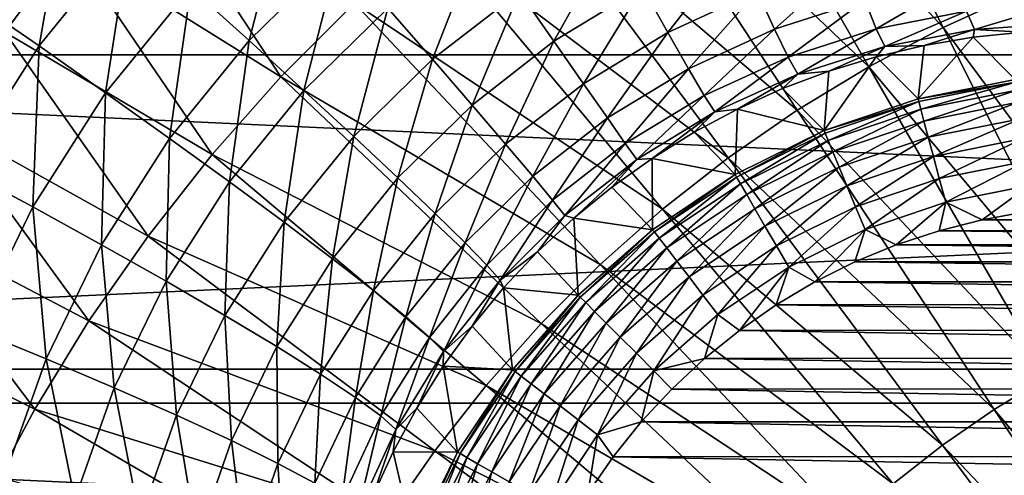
# Model space of a CAD drawing. Header units: metres. Extents: x -22 to 22, y 0 to 204.
# Tile 395 of 497: x -8.26 to -3.07, y 187.03 to 189.43. Entities that reach past the tile are written whole.
import ezdxf

# ---------------------------------------------------------------- set-up
doc = ezdxf.new("R2010")
doc.units = ezdxf.units.M
doc.layers.add('solid_002_SW0002', color=7, linetype='CONTINUOUS')
doc.layers.add('solid_002_SW0002_01', color=7, linetype='CONTINUOUS')

msp = doc.modelspace()

# ---------------------------------------------------------------- linework, layer by layer
at = {"layer": 'solid_002_SW0002'}
for points in [[(-3.392634, 189.389069, 261.141571), (-4.238015, 191.078064, 261.11438), (-4.726892, 190.81926, 261.148499)], [(-2.989955, 189.573715, 261.117218), (-4.238015, 191.078064, 261.11438), (-3.392634, 189.389069, 261.141571)], [(18.79812, 191.021088, 0.72), (-18.79812, 191.021088, 0.72), (-19.582014, 189.245132, 0.72)], [(-3.783996, 189.181915, 261.168884), (-4.726892, 190.81926, 261.148499), (-5.199363, 190.532913, 261.186249)], [(-3.392634, 189.389069, 261.141571), (-4.726892, 190.81926, 261.148499), (-3.783996, 189.181915, 261.168884)], [(-4.162228, 188.952698, 261.199097), (-5.199363, 190.532913, 261.186249), (-5.65326, 190.219681, 261.227539)], [(-3.783996, 189.181915, 261.168884), (-5.199363, 190.532913, 261.186249), (-4.162228, 188.952698, 261.199097)], [(-7.634249, 190.267075, 261.384583), (-7.999794, 189.825058, 261.437836), (-6.885348, 189.128479, 261.371277)], [(-7.634249, 190.267075, 261.384583), (-6.885348, 189.128479, 261.371277), (-6.497746, 189.516205, 261.32019)], [(-4.525594, 188.70195, 261.232117), (-5.65326, 190.219681, 261.227539), (-6.086611, 189.880402, 261.272217)], [(-4.162228, 188.952698, 261.199097), (-5.65326, 190.219681, 261.227539), (-4.525594, 188.70195, 261.232117)], [(-8.161316, 189.291199, 257.519348), (-8.519274, 189.53891, 257.529327), (-8.006373, 190.173141, 257.499023)], [(-7.680692, 189.884308, 257.489197), (-8.161316, 189.291199, 257.519348), (-8.006373, 190.173141, 257.499023)], [(-7.053286, 189.320419, 257.28244), (-7.36075, 189.598053, 257.416504), (-6.852169, 190.096222, 257.399353)], [(-6.578673, 189.785095, 257.265228), (-7.053286, 189.320419, 257.28244), (-6.852169, 190.096222, 257.399353)], [(-7.809958, 189.044556, 257.446533), (-8.161316, 189.291199, 257.519348), (-7.680692, 189.884308, 257.489197)], [(-7.36075, 189.598053, 257.416504), (-7.809958, 189.044556, 257.446533), (-7.680692, 189.884308, 257.489197)], [(-4.872515, 188.430374, 261.267914), (-6.086611, 189.880402, 261.272217), (-6.497746, 189.516205, 261.32019)], [(-4.525594, 188.70195, 261.232117), (-6.086611, 189.880402, 261.272217), (-4.872515, 188.430374, 261.267914)], [(-5.445626, 189.315918, 256.524323), (-5.627773, 189.57756, 256.820892), (-5.131871, 189.879837, 256.829285)], [(-4.978233, 189.600662, 256.532562), (-5.445626, 189.315918, 256.524323), (-5.131871, 189.879837, 256.829285)], [(-6.086154, 189.220856, 256.825409), (-6.32153, 189.491241, 257.072571), (-5.832272, 189.871857, 257.068176)], [(-5.627773, 189.57756, 256.820892), (-6.086154, 189.220856, 256.825409), (-5.832272, 189.871857, 257.068176)], [(-4.845376, 189.3629, 256.192841), (-4.978233, 189.600662, 256.532562), (-4.481199, 189.830292, 256.553589)], [(-4.372821, 189.580582, 256.213745), (-4.845376, 189.3629, 256.192841), (-4.481199, 189.830292, 256.553589)], [(-8.514674, 189.448898, 261.488708), (-8.342456, 189.364929, 261.493744), (-7.999794, 189.825058, 261.437836)], [(-7.999794, 189.825058, 261.437836), (-8.342456, 189.364929, 261.493744), (-7.248406, 188.718872, 261.425201)], [(-7.999794, 189.825058, 261.437836), (-7.248406, 188.718872, 261.425201), (-6.885348, 189.128479, 261.371277)], [(-6.764777, 189.057236, 257.089844), (-7.053286, 189.320419, 257.28244), (-6.578673, 189.785095, 257.265228)], [(-6.32153, 189.491241, 257.072571), (-6.764777, 189.057236, 257.089844), (-6.578673, 189.785095, 257.265228)], [(-4.281731, 189.380051, 255.838135), (-4.372821, 189.580582, 256.213745), (-3.878043, 189.742493, 256.247101)], [(-3.806077, 189.534393, 255.871475), (-4.281731, 189.380051, 255.838135), (-3.878043, 189.742493, 256.247101)], [(-3.746334, 189.381729, 255.468094), (-3.806077, 189.534393, 255.871475), (-3.315251, 189.632385, 255.91684)], [(-3.26836, 189.475067, 255.513565), (-3.746334, 189.381729, 255.468094), (-3.315251, 189.632385, 255.91684)], [(-7.472605, 188.804153, 257.312408), (-7.809958, 189.044556, 257.446533), (-7.36075, 189.598053, 257.416504)], [(-7.053286, 189.320419, 257.28244), (-7.472605, 188.804153, 257.312408), (-7.36075, 189.598053, 257.416504)], [(-5.877506, 188.979645, 256.528992), (-6.086154, 189.220856, 256.825409), (-5.627773, 189.57756, 256.820892)], [(-5.445626, 189.315918, 256.524323), (-5.877506, 188.979645, 256.528992), (-5.627773, 189.57756, 256.820892)], [(-5.289668, 189.092438, 256.184723), (-5.445626, 189.315918, 256.524323), (-4.978233, 189.600662, 256.532562)], [(-4.845376, 189.3629, 256.192841), (-5.289668, 189.092438, 256.184723), (-4.978233, 189.600662, 256.532562)], [(-4.736099, 189.171555, 255.817291), (-4.845376, 189.3629, 256.192841), (-4.372821, 189.580582, 256.213745)], [(-4.281731, 189.380051, 255.838135), (-4.736099, 189.171555, 255.817291), (-4.372821, 189.580582, 256.213745)], [(-2.989955, 189.573715, 261.117218), (-3.392634, 189.389069, 261.141571), (-2.24348, 187.841019, 261.19339)], [(-8.161316, 189.291199, 257.519348), (-8.571751, 188.645905, 257.562103), (-8.519274, 189.53891, 257.529327)], [(-5.201653, 188.13884, 261.306305), (-6.497746, 189.516205, 261.32019), (-6.885348, 189.128479, 261.371277)], [(-4.872515, 188.430374, 261.267914), (-6.497746, 189.516205, 261.32019), (-5.201653, 188.13884, 261.306305)], [(-4.209845, 189.23288, 255.434692), (-4.281731, 189.380051, 255.838135), (-3.806077, 189.534393, 255.871475)], [(-3.746334, 189.381729, 255.468094), (-4.209845, 189.23288, 255.434692), (-3.806077, 189.534393, 255.871475)], [(-6.501302, 188.814072, 256.842773), (-6.764777, 189.057236, 257.089844), (-6.32153, 189.491241, 257.072571)], [(-6.086154, 189.220856, 256.825409), (-6.501302, 188.814072, 256.842773), (-6.32153, 189.491241, 257.072571)], [(-3.700073, 189.28772, 255.045471), (-3.746334, 189.381729, 255.468094), (-3.26836, 189.475067, 255.513565)], [(-3.227513, 189.377655, 255.091156), (-3.700073, 189.28772, 255.045471), (-3.26836, 189.475067, 255.513565)], [(-3.227513, 189.377655, 255.091156), (-3.26836, 189.475067, 255.513565), (-2.782893, 189.51152, 255.570389)], [(-3.227513, 189.377655, 255.091156), (-2.782893, 189.51152, 255.570389), (-2.748131, 189.410751, 255.148224)], [(-3.227513, 189.377655, 255.091156), (-2.748131, 189.410751, 255.148224), (-2.974374, 189.363297, 254.688431)], [(-8.342456, 189.364929, 261.493744), (-8.66084, 188.888306, 261.552094), (-7.586128, 188.289154, 261.481781)], [(-8.342456, 189.364929, 261.493744), (-7.586128, 188.289154, 261.481781), (-7.248406, 188.718872, 261.425201)], [(-5.163183, 188.911835, 255.809265), (-5.289668, 189.092438, 256.184723), (-4.845376, 189.3629, 256.192841)], [(-4.736099, 189.171555, 255.817291), (-5.163183, 188.911835, 255.809265), (-4.845376, 189.3629, 256.192841)], [(-4.652703, 189.030655, 255.413834), (-4.736099, 189.171555, 255.817291), (-4.281731, 189.380051, 255.838135)], [(-4.209845, 189.23288, 255.434692), (-4.652703, 189.030655, 255.413834), (-4.281731, 189.380051, 255.838135)], [(-4.158679, 189.142212, 255.011902), (-4.209845, 189.23288, 255.434692), (-3.746334, 189.381729, 255.468094)], [(-3.700073, 189.28772, 255.045471), (-4.158679, 189.142212, 255.011902), (-3.746334, 189.381729, 255.468094)], [(-3.392634, 189.389069, 261.141571), (-3.783996, 189.181915, 261.168884), (-2.545626, 187.702469, 261.211639)], [(-3.227513, 189.377655, 255.091156), (-3.491939, 189.294052, 254.633499), (-3.700073, 189.28772, 255.045471)], [(-3.227513, 189.377655, 255.091156), (-3.234371, 189.337112, 254.659195), (-3.491939, 189.294052, 254.633499)], [(-3.392634, 189.389069, 261.141571), (-2.545626, 187.702469, 261.211639), (-2.24348, 187.841019, 261.19339)], [(-3.227513, 189.377655, 255.091156), (-2.974374, 189.363297, 254.688431), (-3.234371, 189.337112, 254.659195)], [(-3.234371, 189.337112, 254.659195), (-2.974374, 189.363297, 254.688431), (-3.011618, 189.115128, 241.936325)], [(-7.15636, 188.575058, 257.119812), (-7.472605, 188.804153, 257.312408), (-7.053286, 189.320419, 257.28244)], [(-6.764777, 189.057236, 257.089844), (-7.15636, 188.575058, 257.119812), (-7.053286, 189.320419, 257.28244)], [(-5.699979, 188.772675, 256.189514), (-5.877506, 188.979645, 256.528992), (-5.445626, 189.315918, 256.524323)], [(-5.289668, 189.092438, 256.184723), (-5.699979, 188.772675, 256.189514), (-5.445626, 189.315918, 256.524323)], [(-3.234371, 189.337112, 254.659195), (-3.011618, 189.115128, 241.936325), (-3.524638, 189.013123, 241.935028)], [(-3.491939, 189.294052, 254.633499), (-3.234371, 189.337112, 254.659195), (-3.524638, 189.013123, 241.935028)], [(-8.193861, 188.442307, 257.489044), (-8.571751, 188.645905, 257.562103), (-8.161316, 189.291199, 257.519348)], [(-7.809958, 189.044556, 257.446533), (-8.193861, 188.442307, 257.489044), (-8.161316, 189.291199, 257.519348)], [(-3.700073, 189.28772, 255.045471), (-3.995333, 189.158356, 254.592621), (-4.158679, 189.142212, 255.011902)], [(-3.700073, 189.28772, 255.045471), (-3.745963, 189.23436, 254.611313), (-3.995333, 189.158356, 254.592621)], [(-3.745963, 189.23436, 254.611313), (-3.491939, 189.294052, 254.633499), (-3.524638, 189.013123, 241.935028)], [(-3.700073, 189.28772, 255.045471), (-3.491939, 189.294052, 254.633499), (-3.745963, 189.23436, 254.611313)], [(19.582014, 189.245132, 0.72), (-19.582014, 189.245132, 0.72), (-20.197836, 187.408127, 0.72)], [(-6.268409, 188.596024, 256.546478), (-6.501302, 188.814072, 256.842773), (-6.086154, 189.220856, 256.825409)], [(-5.877506, 188.979645, 256.528992), (-6.268409, 188.596024, 256.546478), (-6.086154, 189.220856, 256.825409)], [(-4.596946, 188.943176, 254.990952), (-4.652703, 189.030655, 255.413834), (-4.209845, 189.23288, 255.434692)], [(-4.158679, 189.142212, 255.011902), (-4.596946, 188.943176, 254.990952), (-4.209845, 189.23288, 255.434692)], [(-3.745963, 189.23436, 254.611313), (-3.524638, 189.013123, 241.935028), (-4.020209, 188.84494, 241.934036)], [(-3.995333, 189.158356, 254.592621), (-3.745963, 189.23436, 254.611313), (-4.020209, 188.84494, 241.934036)], [(-5.068837, 188.777908, 255.405838), (-5.163183, 188.911835, 255.809265), (-4.736099, 189.171555, 255.817291)], [(-4.652703, 189.030655, 255.413834), (-5.068837, 188.777908, 255.405838), (-4.736099, 189.171555, 255.817291)], [(-4.239114, 189.066376, 254.57756), (-3.995333, 189.158356, 254.592621), (-4.020209, 188.84494, 241.934036)], [(-4.158679, 189.142212, 255.011902), (-3.995333, 189.158356, 254.592621), (-4.239114, 189.066376, 254.57756)], [(-3.783996, 189.181915, 261.168884), (-4.162228, 188.952698, 261.199097), (-2.839283, 187.547043, 261.232117)], [(-3.783996, 189.181915, 261.168884), (-2.839283, 187.547043, 261.232117), (-2.545626, 187.702469, 261.211639)], [(-5.511953, 187.828461, 261.347168), (-6.885348, 189.128479, 261.371277), (-7.248406, 188.718872, 261.425201)], [(-5.201653, 188.13884, 261.306305), (-6.885348, 189.128479, 261.371277), (-5.511953, 187.828461, 261.347168)], [(-4.158679, 189.142212, 255.011902), (-4.4764, 188.958771, 254.566284), (-4.596946, 188.943176, 254.990952)], [(-4.158679, 189.142212, 255.011902), (-4.239114, 189.066376, 254.57756), (-4.4764, 188.958771, 254.566284)], [(-3.009766, 189.099854, 241.803772), (-3.524638, 189.013123, 241.935028), (-3.011618, 189.115128, 241.936325)], [(-3.521122, 188.998245, 241.803772), (-3.524638, 189.013123, 241.935028), (-3.009766, 189.099854, 241.803772)], [(-3.521122, 188.998245, 241.803772), (-3.009766, 189.099854, 241.803772), (-3.510477, 188.958511, 241.674301)], [(-3.009766, 189.099854, 241.803772), (-3.0044, 189.059082, 241.674301), (-3.510477, 188.958511, 241.674301)], [(-6.867887, 188.362106, 256.872772), (-7.15636, 188.575058, 257.119812), (-6.764777, 189.057236, 257.089844)], [(-6.501302, 188.814072, 256.842773), (-6.867887, 188.362106, 256.872772), (-6.764777, 189.057236, 257.089844)], [(-5.557313, 188.604324, 255.814163), (-5.699979, 188.772675, 256.189514), (-5.289668, 189.092438, 256.184723)], [(-5.163183, 188.911835, 255.809265), (-5.557313, 188.604324, 255.814163), (-5.289668, 189.092438, 256.184723)], [(-4.4764, 188.958771, 254.566284), (-4.239114, 189.066376, 254.57756), (-4.020209, 188.84494, 241.934036)], [(-3.510477, 188.958511, 241.674301), (-3.0044, 189.059082, 241.674301), (-3.493561, 188.89537, 241.555222)], [(-3.0044, 189.059082, 241.674301), (-2.995873, 188.994278, 241.555222), (-3.493561, 188.89537, 241.555222)], [(-7.831101, 188.242401, 257.354736), (-8.193861, 188.442307, 257.489044), (-7.809958, 189.044556, 257.446533)], [(-7.472605, 188.804153, 257.312408), (-7.831101, 188.242401, 257.354736), (-7.809958, 189.044556, 257.446533)], [(-5.008616, 188.693497, 254.982941), (-5.068837, 188.777908, 255.405838), (-4.652703, 189.030655, 255.413834)], [(-4.596946, 188.943176, 254.990952), (-5.008616, 188.693497, 254.982941), (-4.652703, 189.030655, 255.413834)], [(-3.521122, 188.998245, 241.803772), (-4.020209, 188.84494, 241.934036), (-3.524638, 189.013123, 241.935028)], [(-4.014466, 188.830795, 241.803772), (-4.020209, 188.84494, 241.934036), (-3.521122, 188.998245, 241.803772)], [(-4.014466, 188.830795, 241.803772), (-3.521122, 188.998245, 241.803772), (-3.998728, 188.792801, 241.674301)], [(-3.521122, 188.998245, 241.803772), (-3.510477, 188.958511, 241.674301), (-3.998728, 188.792801, 241.674301)], [(-6.071007, 188.4077, 256.207123), (-6.268409, 188.596024, 256.546478), (-5.877506, 188.979645, 256.528992)], [(-5.699979, 188.772675, 256.189514), (-6.071007, 188.4077, 256.207123), (-5.877506, 188.979645, 256.528992)], [(-4.596946, 188.943176, 254.990952), (-4.927374, 188.698792, 254.555099), (-5.008616, 188.693497, 254.982941)], [(-4.596946, 188.943176, 254.990952), (-4.706132, 188.836075, 254.558807), (-4.927374, 188.698792, 254.555099)], [(-4.706132, 188.836075, 254.558807), (-4.4764, 188.958771, 254.566284), (-4.489683, 188.613434, 241.933304)], [(-4.596946, 188.943176, 254.990952), (-4.4764, 188.958771, 254.566284), (-4.706132, 188.836075, 254.558807)], [(-4.162228, 188.952698, 261.199097), (-4.525594, 188.70195, 261.232117), (-3.123089, 187.375076, 261.254791)], [(-4.4764, 188.958771, 254.566284), (-4.020209, 188.84494, 241.934036), (-4.489683, 188.613434, 241.933304)], [(-4.162228, 188.952698, 261.199097), (-3.123089, 187.375076, 261.254791), (-2.839283, 187.547043, 261.232117)], [(-3.998728, 188.792801, 241.674301), (-3.510477, 188.958511, 241.674301), (-3.973718, 188.732407, 241.555222)], [(-3.510477, 188.958511, 241.674301), (-3.493561, 188.89537, 241.555222), (-3.973718, 188.732407, 241.555222)], [(-3.493561, 188.89537, 241.555222), (-2.995873, 188.994278, 241.555222), (-3.471012, 188.811218, 241.451004)], [(-2.995873, 188.994278, 241.555222), (-2.984506, 188.907883, 241.451004), (-3.471012, 188.811218, 241.451004)], [(-5.452516, 188.478119, 255.410828), (-5.557313, 188.604324, 255.814163), (-5.163183, 188.911835, 255.809265)], [(-5.068837, 188.777908, 255.405838), (-5.452516, 188.478119, 255.410828), (-5.163183, 188.911835, 255.809265)], [(-3.973718, 188.732407, 241.555222), (-3.493561, 188.89537, 241.555222), (-3.94038, 188.651901, 241.451004)], [(-3.493561, 188.89537, 241.555222), (-3.471012, 188.811218, 241.451004), (-3.94038, 188.651901, 241.451004)], [(-3.471012, 188.811218, 241.451004), (-2.984506, 188.907883, 241.451004), (-3.443679, 188.709198, 241.365585)], [(-2.984506, 188.907883, 241.451004), (-2.970728, 188.803177, 241.365585), (-3.443679, 188.709198, 241.365585)], [(-8.66084, 188.888306, 261.552094), (-8.954543, 188.3965, 261.612701), (-7.897851, 187.841171, 261.540741)], [(-8.66084, 188.888306, 261.552094), (-7.897851, 187.841171, 261.540741), (-7.586128, 188.289154, 261.481781)], [(-4.481705, 188.600403, 241.803772), (-4.489683, 188.613434, 241.933304), (-4.020209, 188.84494, 241.934036)], [(-4.481705, 188.600403, 241.803772), (-4.020209, 188.84494, 241.934036), (-4.014466, 188.830795, 241.803772)], [(-7.491112, 188.050415, 257.162018), (-7.831101, 188.242401, 257.354736), (-7.472605, 188.804153, 257.312408)], [(-7.15636, 188.575058, 257.119812), (-7.491112, 188.050415, 257.162018), (-7.472605, 188.804153, 257.312408)], [(-6.613263, 188.169785, 256.576508), (-6.867887, 188.362106, 256.872772), (-6.501302, 188.814072, 256.842773)], [(-6.268409, 188.596024, 256.546478), (-6.613263, 188.169785, 256.576508), (-6.501302, 188.814072, 256.842773)], [(-4.927374, 188.698792, 254.555099), (-4.706132, 188.836075, 254.558807), (-4.489683, 188.613434, 241.933304)], [(-4.481705, 188.600403, 241.803772), (-4.014466, 188.830795, 241.803772), (-4.461142, 188.564774, 241.674301)], [(-4.014466, 188.830795, 241.803772), (-3.998728, 188.792801, 241.674301), (-4.461142, 188.564774, 241.674301)], [(-4.461142, 188.564774, 241.674301), (-3.998728, 188.792801, 241.674301), (-4.428467, 188.508163, 241.555222)], [(-3.998728, 188.792801, 241.674301), (-3.973718, 188.732407, 241.555222), (-4.428467, 188.508163, 241.555222)], [(-3.94038, 188.651901, 241.451004), (-3.471012, 188.811218, 241.451004), (-3.899969, 188.554321, 241.365585)], [(-3.471012, 188.811218, 241.451004), (-3.443679, 188.709198, 241.365585), (-3.899969, 188.554321, 241.365585)], [(-3.443679, 188.709198, 241.365585), (-2.970728, 188.803177, 241.365585), (-3.412591, 188.593155, 241.30217)], [(-2.970728, 188.803177, 241.365585), (-2.955057, 188.684067, 241.30217), (-3.412591, 188.593155, 241.30217)], [(-5.913251, 188.253067, 255.831894), (-6.071007, 188.4077, 256.207123), (-5.699979, 188.772675, 256.189514)], [(-5.557313, 188.604324, 255.814163), (-5.913251, 188.253067, 255.831894), (-5.699979, 188.772675, 256.189514)], [(-5.387792, 188.396729, 254.988007), (-5.452516, 188.478119, 255.410828), (-5.068837, 188.777908, 255.405838)], [(-5.008616, 188.693497, 254.982941), (-5.387792, 188.396729, 254.988007), (-5.068837, 188.777908, 255.405838)], [(-5.802605, 187.500565, 261.39035), (-7.248406, 188.718872, 261.425201), (-7.586128, 188.289154, 261.481781)], [(-5.511953, 187.828461, 261.347168), (-7.248406, 188.718872, 261.425201), (-5.802605, 187.500565, 261.39035)], [(-5.008616, 188.693497, 254.982941), (-5.341103, 188.382614, 254.559113), (-5.387792, 188.396729, 254.988007)], [(-5.008616, 188.693497, 254.982941), (-5.139316, 188.54744, 254.555191), (-5.341103, 188.382614, 254.559113)], [(-5.139316, 188.54744, 254.555191), (-4.927374, 188.698792, 254.555099), (-4.924935, 188.322571, 241.932877)], [(-5.008616, 188.693497, 254.982941), (-4.927374, 188.698792, 254.555099), (-5.139316, 188.54744, 254.555191)], [(-4.927374, 188.698792, 254.555099), (-4.489683, 188.613434, 241.933304), (-4.924935, 188.322571, 241.932877)], [(-4.525594, 188.70195, 261.232117), (-4.872515, 188.430374, 261.267914), (-3.395742, 187.186935, 261.279572)], [(-4.525594, 188.70195, 261.232117), (-3.395742, 187.186935, 261.279572), (-3.123089, 187.375076, 261.254791)], [(-4.428467, 188.508163, 241.555222), (-3.973718, 188.732407, 241.555222), (-4.38491, 188.432709, 241.451004)], [(-3.973718, 188.732407, 241.555222), (-3.94038, 188.651901, 241.451004), (-4.38491, 188.432709, 241.451004)], [(-3.899969, 188.554321, 241.365585), (-3.443679, 188.709198, 241.365585), (-3.854005, 188.443329, 241.30217)], [(-3.443679, 188.709198, 241.365585), (-3.412591, 188.593155, 241.30217), (-3.854005, 188.443329, 241.30217)], [(-3.412591, 188.593155, 241.30217), (-2.955057, 188.684067, 241.30217), (-3.378918, 188.467468, 241.263153)], [(-2.955057, 188.684067, 241.30217), (-2.938082, 188.555069, 241.263153), (-3.378918, 188.467468, 241.263153)], [(-8.193861, 188.442307, 257.489044), (-8.507104, 187.798508, 257.543457), (-8.571751, 188.645905, 257.562103)], [(-4.38491, 188.432709, 241.451004), (-3.94038, 188.651901, 241.451004), (-4.332111, 188.341232, 241.365585)], [(-3.94038, 188.651901, 241.451004), (-3.899969, 188.554321, 241.365585), (-4.332111, 188.341232, 241.365585)], [(-6.397851, 188.002121, 256.237274), (-6.613263, 188.169785, 256.576508), (-6.268409, 188.596024, 256.546478)], [(-6.071007, 188.4077, 256.207123), (-6.397851, 188.002121, 256.237274), (-6.268409, 188.596024, 256.546478)], [(-5.798467, 188.135376, 255.428711), (-5.913251, 188.253067, 255.831894), (-5.557313, 188.604324, 255.814163)], [(-5.452516, 188.478119, 255.410828), (-5.798467, 188.135376, 255.428711), (-5.557313, 188.604324, 255.814163)], [(-4.915018, 188.310974, 241.803772), (-4.924935, 188.322571, 241.932877), (-4.489683, 188.613434, 241.933304)], [(-4.915018, 188.310974, 241.803772), (-4.489683, 188.613434, 241.933304), (-4.481705, 188.600403, 241.803772)], [(-4.915018, 188.310974, 241.803772), (-4.481705, 188.600403, 241.803772), (-4.889981, 188.278336, 241.674301)], [(-4.481705, 188.600403, 241.803772), (-4.461142, 188.564774, 241.674301), (-4.889981, 188.278336, 241.674301)], [(-3.854005, 188.443329, 241.30217), (-3.412591, 188.593155, 241.30217), (-3.804221, 188.32312, 241.263153)], [(-3.412591, 188.593155, 241.30217), (-3.378918, 188.467468, 241.263153), (-3.804221, 188.32312, 241.263153)], [(-7.181056, 187.870392, 256.914948), (-7.491112, 188.050415, 257.162018), (-7.15636, 188.575058, 257.119812)], [(-6.867887, 188.362106, 256.872772), (-7.181056, 187.870392, 256.914948), (-7.15636, 188.575058, 257.119812)], [(-5.341103, 188.382614, 254.559113), (-5.139316, 188.54744, 254.555191), (-4.924935, 188.322571, 241.932877)], [(-4.889981, 188.278336, 241.674301), (-4.461142, 188.564774, 241.674301), (-4.850196, 188.226471, 241.555222)], [(-4.461142, 188.564774, 241.674301), (-4.428467, 188.508163, 241.555222), (-4.850196, 188.226471, 241.555222)], [(-4.332111, 188.341232, 241.365585), (-3.899969, 188.554321, 241.365585), (-4.272058, 188.237198, 241.30217)], [(-3.899969, 188.554321, 241.365585), (-3.854005, 188.443329, 241.30217), (-4.272058, 188.237198, 241.30217)], [(-3.378918, 188.467468, 241.263153), (-2.938082, 188.555069, 241.263153), (-3.186663, 188.375076, 241.25)], [(-2.938082, 188.555069, 241.263153), (-2.957397, 188.41629, 241.25), (-3.186663, 188.375076, 241.25)], [(-5.729072, 188.057098, 255.006042), (-5.798467, 188.135376, 255.428711), (-5.452516, 188.478119, 255.410828)], [(-5.387792, 188.396729, 254.988007), (-5.729072, 188.057098, 255.006042), (-5.452516, 188.478119, 255.410828)], [(-4.850196, 188.226471, 241.555222), (-4.428467, 188.508163, 241.555222), (-4.797162, 188.157349, 241.451004)], [(-4.428467, 188.508163, 241.555222), (-4.38491, 188.432709, 241.451004), (-4.797162, 188.157349, 241.451004)], [(-8.123777, 187.641876, 257.408844), (-8.507104, 187.798508, 257.543457), (-8.193861, 188.442307, 257.489044)], [(-7.831101, 188.242401, 257.354736), (-8.123777, 187.641876, 257.408844), (-8.193861, 188.442307, 257.489044)], [(-4.872515, 188.430374, 261.267914), (-5.201653, 188.13884, 261.306305), (-3.656058, 186.98317, 261.306427)], [(-4.872515, 188.430374, 261.267914), (-3.656058, 186.98317, 261.306427), (-3.395742, 187.186935, 261.279572)], [(-4.797162, 188.157349, 241.451004), (-4.38491, 188.432709, 241.451004), (-4.732874, 188.073547, 241.365585)], [(-4.38491, 188.432709, 241.451004), (-4.332111, 188.341232, 241.365585), (-4.732874, 188.073547, 241.365585)], [(-4.272058, 188.237198, 241.30217), (-3.854005, 188.443329, 241.30217), (-4.207014, 188.124496, 241.263153)], [(-3.854005, 188.443329, 241.30217), (-3.804221, 188.32312, 241.263153), (-4.207014, 188.124496, 241.263153)], [(-3.804221, 188.32312, 241.263153), (-3.378918, 188.467468, 241.263153), (-3.639287, 188.242477, 241.25)], [(-3.378918, 188.467468, 241.263153), (-3.414098, 188.317093, 241.25), (-3.639287, 188.242477, 241.25)], [(-3.378918, 188.467468, 241.263153), (-3.186663, 188.375076, 241.25), (-3.414098, 188.317093, 241.25)], [(-8.954543, 188.3965, 261.612701), (-9.223315, 187.890717, 261.675385), (-8.182958, 187.376709, 261.601898)], [(-8.954543, 188.3965, 261.612701), (-8.182958, 187.376709, 261.601898), (-7.897851, 187.841171, 261.540741)], [(-6.226189, 187.862686, 255.862213), (-6.397851, 188.002121, 256.237274), (-6.071007, 188.4077, 256.207123)], [(-5.913251, 188.253067, 255.831894), (-6.226189, 187.862686, 255.862213), (-6.071007, 188.4077, 256.207123)], [(-5.387792, 188.396729, 254.988007), (-5.531801, 188.205048, 254.566879), (-5.729072, 188.057098, 255.006042)], [(-5.387792, 188.396729, 254.988007), (-5.341103, 188.382614, 254.559113), (-5.531801, 188.205048, 254.566879)], [(-5.531801, 188.205048, 254.566879), (-5.341103, 188.382614, 254.559113), (-5.318217, 187.977585, 241.932724)], [(-5.341103, 188.382614, 254.559113), (-4.924935, 188.322571, 241.932877), (-5.318217, 187.977585, 241.932724)], [(-6.907465, 187.706131, 256.618713), (-7.181056, 187.870392, 256.914948), (-6.867887, 188.362106, 256.872772)], [(-6.613263, 188.169785, 256.576508), (-6.907465, 187.706131, 256.618713), (-6.867887, 188.362106, 256.872772)], [(-5.306882, 187.967346, 241.803772), (-5.318217, 187.977585, 241.932724), (-4.924935, 188.322571, 241.932877)], [(-5.306882, 187.967346, 241.803772), (-4.924935, 188.322571, 241.932877), (-4.915018, 188.310974, 241.803772)], [(-4.732874, 188.073547, 241.365585), (-4.332111, 188.341232, 241.365585), (-4.659755, 187.978226, 241.30217)], [(-4.332111, 188.341232, 241.365585), (-4.272058, 188.237198, 241.30217), (-4.659755, 187.978226, 241.30217)], [(-4.207014, 188.124496, 241.263153), (-3.804221, 188.32312, 241.263153), (-4.068647, 188.047165, 241.25)], [(-3.804221, 188.32312, 241.263153), (-3.858177, 188.152374, 241.25), (-4.068647, 188.047165, 241.25)], [(-3.804221, 188.32312, 241.263153), (-3.639287, 188.242477, 241.25), (-3.858177, 188.152374, 241.25)], [(-6.072971, 187.156555, 261.435638), (-7.586128, 188.289154, 261.481781), (-7.897851, 187.841171, 261.540741)], [(-5.802605, 187.500565, 261.39035), (-7.586128, 188.289154, 261.481781), (-6.072971, 187.156555, 261.435638)], [(-5.306882, 187.967346, 241.803772), (-4.915018, 188.310974, 241.803772), (-5.2778, 187.938263, 241.674301)], [(-4.915018, 188.310974, 241.803772), (-4.889981, 188.278336, 241.674301), (-5.2778, 187.938263, 241.674301)], [(-5.2778, 187.938263, 241.674301), (-4.889981, 188.278336, 241.674301), (-5.231585, 187.892044, 241.555222)], [(-4.889981, 188.278336, 241.674301), (-4.850196, 188.226471, 241.555222), (-5.231585, 187.892044, 241.555222)], [(-7.764364, 187.489594, 257.215912), (-8.123777, 187.641876, 257.408844), (-7.831101, 188.242401, 257.354736)], [(-7.491112, 188.050415, 257.162018), (-7.764364, 187.489594, 257.215912), (-7.831101, 188.242401, 257.354736)], [(-6.101893, 187.754379, 255.459213), (-6.226189, 187.862686, 255.862213), (-5.913251, 188.253067, 255.831894)], [(-5.798467, 188.135376, 255.428711), (-6.101893, 187.754379, 255.459213), (-5.913251, 188.253067, 255.831894)], [(-5.231585, 187.892044, 241.555222), (-4.850196, 188.226471, 241.555222), (-5.169979, 187.830429, 241.451004)], [(-4.850196, 188.226471, 241.555222), (-4.797162, 188.157349, 241.451004), (-5.169979, 187.830429, 241.451004)], [(-4.659755, 187.978226, 241.30217), (-4.272058, 188.237198, 241.30217), (-4.580558, 187.875, 241.263153)], [(-4.272058, 188.237198, 241.30217), (-4.207014, 188.124496, 241.263153), (-4.580558, 187.875, 241.263153)], [(-6.676102, 187.561066, 256.279572), (-6.907465, 187.706131, 256.618713), (-6.613263, 188.169785, 256.576508)], [(-6.397851, 188.002121, 256.237274), (-6.676102, 187.561066, 256.279572), (-6.613263, 188.169785, 256.576508)], [(-5.729072, 188.057098, 255.006042), (-5.531801, 188.205048, 254.566879), (-5.710687, 188.015411, 254.578384)], [(-5.710687, 188.015411, 254.578384), (-5.531801, 188.205048, 254.566879), (-5.318217, 187.977585, 241.932724)], [(-6.027582, 187.679504, 255.036758), (-6.101893, 187.754379, 255.459213), (-5.798467, 188.135376, 255.428711)], [(-5.729072, 188.057098, 255.006042), (-6.027582, 187.679504, 255.036758), (-5.798467, 188.135376, 255.428711)], [(-5.201653, 188.13884, 261.306305), (-5.511953, 187.828461, 261.347168), (-3.903031, 186.76442, 261.335236)], [(-5.201653, 188.13884, 261.306305), (-3.903031, 186.76442, 261.335236), (-3.656058, 186.98317, 261.306427)], [(-5.169979, 187.830429, 241.451004), (-4.797162, 188.157349, 241.451004), (-5.095302, 187.755737, 241.365585)], [(-4.797162, 188.157349, 241.451004), (-4.732874, 188.073547, 241.365585), (-5.095302, 187.755737, 241.365585)], [(-4.580558, 187.875, 241.263153), (-4.207014, 188.124496, 241.263153), (-4.467151, 187.791412, 241.25)], [(-4.207014, 188.124496, 241.263153), (-4.272564, 187.926254, 241.25), (-4.467151, 187.791412, 241.25)], [(-4.207014, 188.124496, 241.263153), (-4.068647, 188.047165, 241.25), (-4.272564, 187.926254, 241.25)], [(-5.095302, 187.755737, 241.365585), (-4.732874, 188.073547, 241.365585), (-5.010366, 187.670776, 241.30217)], [(-4.732874, 188.073547, 241.365585), (-4.659755, 187.978226, 241.30217), (-5.010366, 187.670776, 241.30217)], [(-7.436436, 187.344879, 256.968719), (-7.764364, 187.489594, 257.215912), (-7.491112, 188.050415, 257.162018)], [(-7.181056, 187.870392, 256.914948), (-7.436436, 187.344879, 256.968719), (-7.491112, 188.050415, 257.162018)], [(-5.729072, 188.057098, 255.006042), (-5.877062, 187.814377, 254.593552), (-6.027582, 187.679504, 255.036758)], [(-5.729072, 188.057098, 255.006042), (-5.710687, 188.015411, 254.578384), (-5.877062, 187.814377, 254.593552)], [(-5.877062, 187.814377, 254.593552), (-5.710687, 188.015411, 254.578384), (-5.663062, 187.58429, 241.932877)], [(-5.710687, 188.015411, 254.578384), (-5.318217, 187.977585, 241.932724), (-5.663062, 187.58429, 241.932877)], [(-6.491841, 187.438278, 255.904648), (-6.676102, 187.561066, 256.279572), (-6.397851, 188.002121, 256.237274)], [(-6.226189, 187.862686, 255.862213), (-6.491841, 187.438278, 255.904648), (-6.397851, 188.002121, 256.237274)], [(-5.650587, 187.5755, 241.803772), (-5.663062, 187.58429, 241.932877), (-5.318217, 187.977585, 241.932724)], [(-5.650587, 187.5755, 241.803772), (-5.318217, 187.977585, 241.932724), (-5.306882, 187.967346, 241.803772)], [(-5.650587, 187.5755, 241.803772), (-5.306882, 187.967346, 241.803772), (-5.617955, 187.550461, 241.674301)], [(-5.306882, 187.967346, 241.803772), (-5.2778, 187.938263, 241.674301), (-5.617955, 187.550461, 241.674301)], [(-5.010366, 187.670776, 241.30217), (-4.659755, 187.978226, 241.30217), (-4.918369, 187.578766, 241.263153)], [(-4.659755, 187.978226, 241.30217), (-4.580558, 187.875, 241.263153), (-4.918369, 187.578766, 241.263153)], [(-5.617955, 187.550461, 241.674301), (-5.2778, 187.938263, 241.674301), (-5.566101, 187.510666, 241.555222)], [(-5.2778, 187.938263, 241.674301), (-5.231585, 187.892044, 241.555222), (-5.566101, 187.510666, 241.555222)], [(-9.223315, 187.890717, 261.675385), (-8.440801, 186.897491, 261.664978), (-8.182958, 187.376709, 261.601898)], [(-7.1469, 187.21077, 256.672455), (-7.436436, 187.344879, 256.968719), (-7.181056, 187.870392, 256.914948)], [(-6.907465, 187.706131, 256.618713), (-7.1469, 187.21077, 256.672455), (-7.181056, 187.870392, 256.914948)], [(-6.358564, 187.340332, 255.501862), (-6.491841, 187.438278, 255.904648), (-6.226189, 187.862686, 255.862213)], [(-6.101893, 187.754379, 255.459213), (-6.358564, 187.340332, 255.501862), (-6.226189, 187.862686, 255.862213)], [(-5.566101, 187.510666, 241.555222), (-5.231585, 187.892044, 241.555222), (-5.496977, 187.457626, 241.451004)], [(-5.231585, 187.892044, 241.555222), (-5.169979, 187.830429, 241.451004), (-5.496977, 187.457626, 241.451004)], [(-4.918369, 187.578766, 241.263153), (-4.580558, 187.875, 241.263153), (-4.650316, 187.643799, 241.25)], [(-4.580558, 187.875, 241.263153), (-4.467151, 187.791412, 241.25), (-4.650316, 187.643799, 241.25)], [(-6.322521, 186.797928, 261.482849), (-7.897851, 187.841171, 261.540741), (-8.182958, 187.376709, 261.601898)], [(-6.072971, 187.156555, 261.435638), (-7.897851, 187.841171, 261.540741), (-6.322521, 186.797928, 261.482849)], [(-6.030136, 187.602814, 254.612503), (-5.877062, 187.814377, 254.593552), (-5.663062, 187.58429, 241.932877)], [(-6.027582, 187.679504, 255.036758), (-5.877062, 187.814377, 254.593552), (-6.030136, 187.602814, 254.612503)], [(-5.511953, 187.828461, 261.347168), (-5.802605, 187.500565, 261.39035), (-4.135871, 186.53154, 261.365906)], [(-5.511953, 187.828461, 261.347168), (-4.135871, 186.53154, 261.365906), (-3.903031, 186.76442, 261.335236)], [(-5.496977, 187.457626, 241.451004), (-5.169979, 187.830429, 241.451004), (-5.413188, 187.393326, 241.365585)], [(-5.169979, 187.830429, 241.451004), (-5.095302, 187.755737, 241.365585), (-5.413188, 187.393326, 241.365585)], [(-8.123777, 187.641876, 257.408844), (-8.346246, 187.009857, 257.473999), (-8.507104, 187.798508, 257.543457)], [(-6.279078, 187.269302, 255.079697), (-6.358564, 187.340332, 255.501862), (-6.101893, 187.754379, 255.459213)], [(-6.027582, 187.679504, 255.036758), (-6.279078, 187.269302, 255.079697), (-6.101893, 187.754379, 255.459213)], [(-5.413188, 187.393326, 241.365585), (-5.095302, 187.755737, 241.365585), (-5.317886, 187.32019, 241.30217)], [(-5.095302, 187.755737, 241.365585), (-5.010366, 187.670776, 241.30217), (-5.317886, 187.32019, 241.30217)], [(-6.901856, 187.090088, 256.333344), (-7.1469, 187.21077, 256.672455), (-6.907465, 187.706131, 256.618713)], [(-6.676102, 187.561066, 256.279572), (-6.901856, 187.090088, 256.333344), (-6.907465, 187.706131, 256.618713)], [(-6.027582, 187.679504, 255.036758), (-6.169242, 187.381577, 254.635101), (-6.279078, 187.269302, 255.079697)], [(-6.027582, 187.679504, 255.036758), (-6.030136, 187.602814, 254.612503), (-6.169242, 187.381577, 254.635101)], [(-5.317886, 187.32019, 241.30217), (-5.010366, 187.670776, 241.30217), (-5.214664, 187.240982, 241.263153)], [(-5.010366, 187.670776, 241.30217), (-4.918369, 187.578766, 241.263153), (-5.214664, 187.240982, 241.263153)], [(-7.972023, 186.899399, 257.280762), (-8.346246, 187.009857, 257.473999), (-8.123777, 187.641876, 257.408844)], [(-7.764364, 187.489594, 257.215912), (-7.972023, 186.899399, 257.280762), (-8.123777, 187.641876, 257.408844)], [(-6.169242, 187.381577, 254.635101), (-6.030136, 187.602814, 254.612503), (-5.953719, 187.149185, 241.933304)], [(-6.030136, 187.602814, 254.612503), (-5.663062, 187.58429, 241.932877), (-5.953719, 187.149185, 241.933304)], [(-4.918369, 187.578766, 241.263153), (-4.650316, 187.643799, 241.25), (-4.823678, 187.482178, 241.25)], [(-6.706467, 186.985397, 255.958588), (-6.901856, 187.090088, 256.333344), (-6.676102, 187.561066, 256.279572)], [(-6.491841, 187.438278, 255.904648), (-6.706467, 186.985397, 255.958588), (-6.676102, 187.561066, 256.279572)], [(-5.940159, 187.14212, 241.803772), (-5.953719, 187.149185, 241.933304), (-5.663062, 187.58429, 241.932877)], [(-5.940159, 187.14212, 241.803772), (-5.663062, 187.58429, 241.932877), (-5.650587, 187.5755, 241.803772)], [(-5.940159, 187.14212, 241.803772), (-5.650587, 187.5755, 241.803772), (-5.904537, 187.121552, 241.674301)], [(-5.650587, 187.5755, 241.803772), (-5.617955, 187.550461, 241.674301), (-5.904537, 187.121552, 241.674301)], [(-5.904537, 187.121552, 241.674301), (-5.617955, 187.550461, 241.674301), (-5.847931, 187.088882, 241.555222)], [(-5.617955, 187.550461, 241.674301), (-5.566101, 187.510666, 241.555222), (-5.847931, 187.088882, 241.555222)], [(-5.214664, 187.240982, 241.263153), (-4.918369, 187.578766, 241.263153), (-4.985174, 187.308716, 241.25)], [(-4.918369, 187.578766, 241.263153), (-4.823678, 187.482178, 241.25), (-4.985174, 187.308716, 241.25)], [(-2.839283, 187.547043, 261.232117), (-3.123089, 187.375076, 261.254791), (-1.893287, 185.915604, 261.338257)], [(-7.630209, 186.791977, 257.033325), (-7.972023, 186.899399, 257.280762), (-7.764364, 187.489594, 257.215912)], [(-7.436436, 187.344879, 256.968719), (-7.630209, 186.791977, 257.033325), (-7.764364, 187.489594, 257.215912)], [(-5.802605, 187.500565, 261.39035), (-6.072971, 187.156555, 261.435638), (-4.353966, 186.285507, 261.398285)], [(-5.847931, 187.088882, 241.555222), (-5.566101, 187.510666, 241.555222), (-5.772474, 187.045303, 241.451004)], [(-5.802605, 187.500565, 261.39035), (-4.353966, 186.285507, 261.398285), (-4.135871, 186.53154, 261.365906)], [(-5.566101, 187.510666, 241.555222), (-5.496977, 187.457626, 241.451004), (-5.772474, 187.045303, 241.451004)], [(-6.564847, 186.89888, 255.55603), (-6.706467, 186.985397, 255.958588), (-6.491841, 187.438278, 255.904648)], [(-6.358564, 187.340332, 255.501862), (-6.564847, 186.89888, 255.55603), (-6.491841, 187.438278, 255.904648)], [(-5.772474, 187.045303, 241.451004), (-5.496977, 187.457626, 241.451004), (-5.681007, 186.992493, 241.365585)], [(-5.496977, 187.457626, 241.451004), (-5.413188, 187.393326, 241.365585), (-5.681007, 186.992493, 241.365585)], [(20.197836, 187.408127, 0.72), (-20.197836, 187.408127, 0.72), (-20.64257, 185.517471, 0.72)], [(-5.681007, 186.992493, 241.365585), (-5.413188, 187.393326, 241.365585), (-5.576974, 186.932434, 241.30217)], [(-5.413188, 187.393326, 241.365585), (-5.317886, 187.32019, 241.30217), (-5.576974, 186.932434, 241.30217)], [(-6.550759, 186.426102, 261.531799), (-8.182958, 187.376709, 261.601898), (-8.440801, 186.897491, 261.664978)], [(-6.322521, 186.797928, 261.482849), (-8.182958, 187.376709, 261.601898), (-6.550759, 186.426102, 261.531799)], [(-7.328006, 186.68988, 256.736969), (-7.630209, 186.791977, 257.033325), (-7.436436, 187.344879, 256.968719)], [(-7.1469, 187.21077, 256.672455), (-7.328006, 186.68988, 256.736969), (-7.436436, 187.344879, 256.968719)], [(-6.479981, 186.832367, 255.134171), (-6.564847, 186.89888, 255.55603), (-6.358564, 187.340332, 255.501862)], [(-6.279078, 187.269302, 255.079697), (-6.479981, 186.832367, 255.134171), (-6.358564, 187.340332, 255.501862)], [(-6.293793, 187.151474, 254.661102), (-6.169242, 187.381577, 254.635101), (-5.953719, 187.149185, 241.933304)], [(-6.279078, 187.269302, 255.079697), (-6.169242, 187.381577, 254.635101), (-6.293793, 187.151474, 254.661102)], [(-3.123089, 187.375076, 261.254791), (-3.395742, 187.186935, 261.279572), (-2.082536, 185.800934, 261.353363)], [(-3.123089, 187.375076, 261.254791), (-2.082536, 185.800934, 261.353363), (-1.893287, 185.915604, 261.338257)], [(-5.576974, 186.932434, 241.30217), (-5.317886, 187.32019, 241.30217), (-5.464293, 186.867371, 241.263153)], [(-5.317886, 187.32019, 241.30217), (-5.214664, 187.240982, 241.263153), (-5.464293, 186.867371, 241.263153)], [(-5.214664, 187.240982, 241.263153), (-4.985174, 187.308716, 241.25), (-5.132645, 187.125519, 241.25)], [(-6.279078, 187.269302, 255.079697), (-6.403214, 186.913422, 254.690521), (-6.479981, 186.832367, 255.134171)], [(-6.279078, 187.269302, 255.079697), (-6.293793, 187.151474, 254.661102), (-6.403214, 186.913422, 254.690521)], [(-5.464293, 186.867371, 241.263153), (-5.214664, 187.240982, 241.263153), (-5.267307, 186.930954, 241.25)], [(-5.214664, 187.240982, 241.263153), (-5.132645, 187.125519, 241.25), (-5.267307, 186.930954, 241.25)], [(-7.071779, 186.59523, 256.397858), (-7.328006, 186.68988, 256.736969), (-7.1469, 187.21077, 256.672455)], [(-6.901856, 187.090088, 256.333344), (-7.071779, 186.59523, 256.397858), (-7.1469, 187.21077, 256.672455)], [(-3.395742, 187.186935, 261.279572), (-3.656058, 186.98317, 261.306427), (-2.264349, 185.675491, 261.369873)], [(-3.395742, 187.186935, 261.279572), (-2.264349, 185.675491, 261.369873), (-2.082536, 185.800934, 261.353363)], [(-6.403214, 186.913422, 254.690521), (-6.293793, 187.151474, 254.661102), (-6.185051, 186.679932, 241.934052)], [(-6.072971, 187.156555, 261.435638), (-6.322521, 186.797928, 261.482849), (-4.55684, 186.02739, 261.432281)], [(-6.293793, 187.151474, 254.661102), (-5.953719, 187.149185, 241.933304), (-6.185051, 186.679932, 241.934052)], [(-6.170678, 186.674744, 241.803772), (-6.185051, 186.679932, 241.934052), (-5.953719, 187.149185, 241.933304)], [(-6.170678, 186.674744, 241.803772), (-5.953719, 187.149185, 241.933304), (-5.940159, 187.14212, 241.803772)], [(-6.170678, 186.674744, 241.803772), (-5.940159, 187.14212, 241.803772), (-6.132676, 186.658997, 241.674301)], [(-5.940159, 187.14212, 241.803772), (-5.904537, 187.121552, 241.674301), (-6.132676, 186.658997, 241.674301)], [(-6.072971, 187.156555, 261.435638), (-4.55684, 186.02739, 261.432281), (-4.353966, 186.285507, 261.398285)], [(-6.866926, 186.51004, 256.023224), (-7.071779, 186.59523, 256.397858), (-6.901856, 187.090088, 256.333344)], [(-6.706467, 186.985397, 255.958588), (-6.866926, 186.51004, 256.023224), (-6.901856, 187.090088, 256.333344)], [(-6.132676, 186.658997, 241.674301), (-5.904537, 187.121552, 241.674301), (-6.072289, 186.633987, 241.555222)], [(-5.904537, 187.121552, 241.674301), (-5.847931, 187.088882, 241.555222), (-6.072289, 186.633987, 241.555222)], [(-6.072289, 186.633987, 241.555222), (-5.847931, 187.088882, 241.555222), (-5.99179, 186.600632, 241.451004)], [(-5.847931, 187.088882, 241.555222), (-5.772474, 187.045303, 241.451004), (-5.99179, 186.600632, 241.451004)], [(-5.99179, 186.600632, 241.451004), (-5.772474, 187.045303, 241.451004), (-5.894211, 186.560226, 241.365585)], [(-5.772474, 187.045303, 241.451004), (-5.681007, 186.992493, 241.365585), (-5.894211, 186.560226, 241.365585)]]:
    msp.add_3dface(points, dxfattribs=at)
at = {"layer": 'solid_002_SW0002_01'}
for points in [[(18.79812, 191.021088, 0.72), (-19.582014, 189.245132, 0.72), (19.582014, 189.245132, 0.72)], [(-20.874525, 187.587189), (-20.239058, 189.486969), (20.874525, 187.587189)], [(-20.239058, 189.486969), (20.239056, 189.486969), (20.874525, 187.587189)], [(19.582014, 189.245132, 0.72), (-20.197836, 187.408127, 0.72), (20.197836, 187.408127, 0.72)], [(-3.414098, 188.317093, 241.25), (-3.186663, 188.375076, 241.25), (3.412778, 188.317459, 241.25)], [(-3.186663, 188.375076, 241.25), (-2.957397, 188.41629, 241.25), (3.185538, 188.37532, 241.25)], [(-3.186663, 188.375076, 241.25), (3.185538, 188.37532, 241.25), (3.412778, 188.317459, 241.25)], [(-3.639287, 188.242477, 241.25), (-3.414098, 188.317093, 241.25), (3.637866, 188.242996, 241.25)], [(-3.414098, 188.317093, 241.25), (3.412778, 188.317459, 241.25), (3.637866, 188.242996, 241.25)], [(-3.858177, 188.152374, 241.25), (-3.639287, 188.242477, 241.25), (3.85669, 188.153046, 241.25)], [(-3.639287, 188.242477, 241.25), (3.637866, 188.242996, 241.25), (3.85669, 188.153046, 241.25)], [(-4.068647, 188.047165, 241.25), (-3.858177, 188.152374, 241.25), (4.067089, 188.048019, 241.25)], [(-3.858177, 188.152374, 241.25), (3.85669, 188.153046, 241.25), (4.067089, 188.048019, 241.25)], [(-4.272564, 187.926254, 241.25), (-4.068647, 188.047165, 241.25), (4.270949, 187.927307, 241.25)], [(-4.068647, 188.047165, 241.25), (4.067089, 188.048019, 241.25), (4.270949, 187.927307, 241.25)], [(-4.467151, 187.791412, 241.25), (-4.272564, 187.926254, 241.25), (4.465518, 187.792648, 241.25)], [(-4.272564, 187.926254, 241.25), (4.270949, 187.927307, 241.25), (4.465518, 187.792648, 241.25)], [(-4.650316, 187.643799, 241.25), (-4.467151, 187.791412, 241.25), (4.648721, 187.645172, 241.25)], [(-4.467151, 187.791412, 241.25), (4.465518, 187.792648, 241.25), (4.648721, 187.645172, 241.25)], [(-4.650316, 187.643799, 241.25), (4.648721, 187.645172, 241.25), (4.822175, 187.483673, 241.25)], [(-4.823678, 187.482178, 241.25), (-4.650316, 187.643799, 241.25), (4.822175, 187.483673, 241.25)], [(-21.333294, 185.630783), (-20.874525, 187.587189), (21.333294, 185.630783)], [(-20.874525, 187.587189), (20.874525, 187.587189), (21.333294, 185.630783)], [(-4.985174, 187.308716, 241.25), (-4.823678, 187.482178, 241.25), (4.983799, 187.310318, 241.25)], [(-4.823678, 187.482178, 241.25), (4.822175, 187.483673, 241.25), (4.983799, 187.310318, 241.25)], [(20.197836, 187.408127, 0.72), (-20.64257, 185.517471, 0.72), (20.64257, 185.517471, 0.72)], [(-5.132645, 187.125519, 241.25), (-4.985174, 187.308716, 241.25), (5.131415, 187.127151, 241.25)], [(-4.985174, 187.308716, 241.25), (4.983799, 187.310318, 241.25), (5.131415, 187.127151, 241.25)], [(-5.267307, 186.930954, 241.25), (-5.132645, 187.125519, 241.25), (5.26626, 186.932571, 241.25)], [(-5.132645, 187.125519, 241.25), (5.131415, 187.127151, 241.25), (5.26626, 186.932571, 241.25)]]:
    msp.add_3dface(points, dxfattribs=at)

doc.saveas('drawing.dxf')
